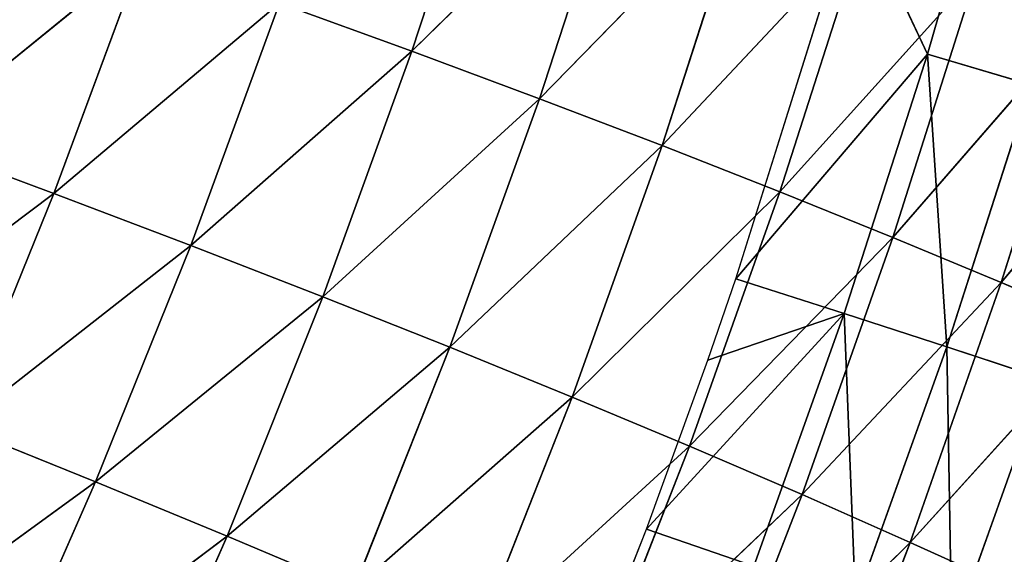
# Model space of a CAD drawing. Extents: x 0 to 500, y 0 to 390.
# Tile 756 of 1056: x 456 to 475, y 118 to 128. Entities that reach past the tile are written whole.
import ezdxf

# ---------------------------------------------------------------- set-up
doc = ezdxf.new("R2010")
doc.units = 0
doc.header["$LTSCALE"] = 25.4
doc.layers.get('0').update_dxf_attribs({"linetype": 'CONTINUOUS'})

# ---------------------------------------------------------------- blocks, each defined once
blk = doc.blocks.new('ATLANTA505_-_S_STL')
at = {"color": 0}
for p, q in [((474.929, 99.936, 272.741), (472.995, 96.168, 271.861)), ((474.929, 99.936, 272.741), (472.995, 96.168, 271.861)), ((476.629, 99.916, 267.843), (472.995, 96.168, 271.861)), ((476.629, 99.916, 267.843), (472.995, 96.168, 271.861)), ((476.629, 99.916, 267.843), (474.691, 96.147, 267.013)), ((476.629, 99.916, 267.843), (474.691, 96.147, 267.013)), ((478.201, 99.899, 262.816), (474.691, 96.147, 267.013)), ((478.201, 99.899, 262.816), (474.691, 96.147, 267.013)), ((472.995, 96.168, 271.861), (469.164, 92.519, 275.639)), ((472.995, 96.168, 271.861), (469.164, 92.519, 275.639)), ((472.995, 96.168, 271.861), (470.98, 92.494, 270.969)), ((472.995, 96.168, 271.861), (470.98, 92.494, 270.969)), ((472.995, 96.168, 271.861), (471.172, 96.192, 276.58)), ((472.995, 96.168, 271.861), (471.172, 96.192, 276.58)), ((474.691, 96.147, 267.013), (472.995, 96.168, 271.861)), ((474.691, 96.147, 267.013), (472.995, 96.168, 271.861)), ((474.691, 96.147, 267.013), (470.98, 92.494, 270.969)), ((474.691, 96.147, 267.013), (470.98, 92.494, 270.969)), ((474.691, 96.147, 267.013), (472.67, 92.473, 266.174)), ((474.691, 96.147, 267.013), (472.67, 92.473, 266.174)), ((476.258, 96.129, 262.039), (472.67, 92.473, 266.174)), ((476.258, 96.129, 262.039), (472.67, 92.473, 266.174)), ((476.258, 96.129, 262.039), (474.691, 96.147, 267.013)), ((476.258, 96.129, 262.039), (474.691, 96.147, 267.013)), ((470.98, 92.494, 270.969), (467.071, 88.942, 274.686)), ((470.98, 92.494, 270.969), (467.071, 88.942, 274.686)), ((470.98, 92.494, 270.969), (468.88, 88.918, 270.066)), ((470.98, 92.494, 270.969), (468.88, 88.918, 270.066)), ((469.164, 92.519, 275.639), (470.98, 92.494, 270.969)), ((469.164, 92.519, 275.639), (470.98, 92.494, 270.969)), ((470.98, 92.494, 270.969), (472.67, 92.473, 266.174)), ((470.98, 92.494, 270.969), (472.67, 92.473, 266.174)), ((472.67, 92.473, 266.174), (468.88, 88.918, 270.066)), ((472.67, 92.473, 266.174), (468.88, 88.918, 270.066)), ((472.67, 92.473, 266.174), (470.563, 88.898, 265.323)), ((472.67, 92.473, 266.174), (470.563, 88.898, 265.323)), ((474.232, 92.456, 261.253), (470.563, 88.898, 265.323)), ((474.232, 92.456, 261.253), (470.563, 88.898, 265.323)), ((472.67, 92.473, 266.174), (474.232, 92.456, 261.253)), ((472.67, 92.473, 266.174), (474.232, 92.456, 261.253)), ((468.88, 88.918, 270.066), (464.891, 85.467, 273.719)), ((468.88, 88.918, 270.066), (464.891, 85.467, 273.719)), ((468.88, 88.918, 270.066), (466.691, 85.444, 269.151)), ((468.88, 88.918, 270.066), (466.691, 85.444, 269.151)), ((470.563, 88.898, 265.323), (466.691, 85.444, 269.151)), ((470.563, 88.898, 265.323), (466.691, 85.444, 269.151)), ((468.88, 88.918, 270.066), (467.071, 88.942, 274.686)), ((468.88, 88.918, 270.066), (467.071, 88.942, 274.686)), ((470.563, 88.898, 265.323), (468.368, 85.426, 264.462)), ((470.563, 88.898, 265.323), (468.368, 85.426, 264.462)), ((472.121, 88.883, 260.457), (468.368, 85.426, 264.462)), ((472.121, 88.883, 260.457), (468.368, 85.426, 264.462)), ((470.563, 88.898, 265.323), (468.88, 88.918, 270.066)), ((470.563, 88.898, 265.323), (468.88, 88.918, 270.066)), ((472.121, 88.883, 260.457), (470.563, 88.898, 265.323)), ((472.121, 88.883, 260.457), (470.563, 88.898, 265.323)), ((466.691, 85.444, 269.151), (462.621, 82.098, 272.738)), ((466.691, 85.444, 269.151), (462.621, 82.098, 272.738)), ((466.691, 85.444, 269.151), (464.413, 82.076, 268.222)), ((466.691, 85.444, 269.151), (464.413, 82.076, 268.222)), ((468.368, 85.426, 264.462), (464.413, 82.076, 268.222)), ((468.368, 85.426, 264.462), (464.413, 82.076, 268.222)), ((464.891, 85.467, 273.719), (466.691, 85.444, 269.151)), ((464.891, 85.467, 273.719), (466.691, 85.444, 269.151)), ((468.368, 85.426, 264.462), (466.083, 82.061, 263.588)), ((468.368, 85.426, 264.462), (466.083, 82.061, 263.588)), ((469.921, 85.413, 259.651), (466.083, 82.061, 263.588)), ((469.921, 85.413, 259.651), (466.083, 82.061, 263.588)), ((466.691, 85.444, 269.151), (468.368, 85.426, 264.462)), ((466.691, 85.444, 269.151), (468.368, 85.426, 264.462)), ((468.368, 85.426, 264.462), (469.921, 85.413, 259.651)), ((468.368, 85.426, 264.462), (469.921, 85.413, 259.651)), ((462.621, 82.098, 272.738), (460.261, 78.838, 271.742)), ((462.621, 82.098, 272.738), (460.261, 78.838, 271.742)), ((464.413, 82.076, 268.222), (460.261, 78.838, 271.742)), ((464.413, 82.076, 268.222), (460.261, 78.838, 271.742)), ((464.413, 82.076, 268.222), (462.044, 78.819, 267.281)), ((464.413, 82.076, 268.222), (462.044, 78.819, 267.281)), ((466.083, 82.061, 263.588), (462.044, 78.819, 267.281)), ((466.083, 82.061, 263.588), (462.044, 78.819, 267.281)), ((464.413, 82.076, 268.222), (462.621, 82.098, 272.738)), ((464.413, 82.076, 268.222), (462.621, 82.098, 272.738)), ((466.083, 82.061, 263.588), (463.707, 78.807, 262.702)), ((466.083, 82.061, 263.588), (463.707, 78.807, 262.702)), ((467.63, 82.051, 258.835), (463.707, 78.807, 262.702)), ((467.63, 82.051, 258.835), (463.707, 78.807, 262.702)), ((466.083, 82.061, 263.588), (464.413, 82.076, 268.222)), ((466.083, 82.061, 263.588), (464.413, 82.076, 268.222)), ((467.63, 82.051, 258.835), (466.083, 82.061, 263.588)), ((467.63, 82.051, 258.835), (466.083, 82.061, 263.588)), ((460.261, 78.838, 271.742), (455.919, 75.715, 275.023)), ((460.261, 78.838, 271.742), (455.919, 75.715, 275.023)), ((460.261, 78.838, 271.742), (457.811, 75.692, 270.732)), ((460.261, 78.838, 271.742), (457.811, 75.692, 270.732)), ((462.044, 78.819, 267.281), (457.811, 75.692, 270.732)), ((462.044, 78.819, 267.281), (457.811, 75.692, 270.732)), ((458.358, 78.863, 276.087), (460.261, 78.838, 271.742)), ((458.358, 78.863, 276.087), (460.261, 78.838, 271.742)), ((462.044, 78.819, 267.281), (459.585, 75.676, 266.325)), ((462.044, 78.819, 267.281), (459.585, 75.676, 266.325)), ((463.707, 78.807, 262.702), (459.585, 75.676, 266.325)), ((463.707, 78.807, 262.702), (459.585, 75.676, 266.325)), ((460.261, 78.838, 271.742), (462.044, 78.819, 267.281)), ((460.261, 78.838, 271.742), (462.044, 78.819, 267.281)), ((463.707, 78.807, 262.702), (461.24, 75.668, 261.803)), ((463.707, 78.807, 262.702), (461.24, 75.668, 261.803)), ((462.044, 78.819, 267.281), (463.707, 78.807, 262.702)), ((462.044, 78.819, 267.281), (463.707, 78.807, 262.702)), ((463.707, 78.807, 262.702), (465.248, 78.801, 258.007)), ((463.707, 78.807, 262.702), (465.248, 78.801, 258.007)), ((457.811, 75.692, 270.732), (453.392, 72.685, 273.943)), ((457.811, 75.692, 270.732), (453.392, 72.685, 273.943)), ((457.811, 75.692, 270.732), (455.272, 72.665, 269.705)), ((457.811, 75.692, 270.732), (455.272, 72.665, 269.705)), ((459.585, 75.676, 266.325), (455.272, 72.665, 269.705)), ((459.585, 75.676, 266.325), (455.272, 72.665, 269.705)), ((457.811, 75.692, 270.732), (455.919, 75.715, 275.023)), ((457.811, 75.692, 270.732), (455.919, 75.715, 275.023)), ((459.585, 75.676, 266.325), (457.036, 72.653, 265.354)), ((459.585, 75.676, 266.325), (457.036, 72.653, 265.354)), ((461.24, 75.668, 261.803), (457.036, 72.653, 265.354)), ((461.24, 75.668, 261.803), (457.036, 72.653, 265.354)), ((459.585, 75.676, 266.325), (457.811, 75.692, 270.732)), ((459.585, 75.676, 266.325), (457.811, 75.692, 270.732)), ((461.24, 75.668, 261.803), (459.585, 75.676, 266.325)), ((461.24, 75.668, 261.803), (459.585, 75.676, 266.325)), ((457.036, 72.653, 265.354), (452.644, 69.76, 268.662)), ((457.036, 72.653, 265.354), (452.644, 69.76, 268.662)), ((457.036, 72.653, 265.354), (454.397, 69.752, 264.369)), ((457.036, 72.653, 265.354), (454.397, 69.752, 264.369)), ((458.683, 72.648, 260.891), (454.397, 69.752, 264.369)), ((458.683, 72.648, 260.891), (454.397, 69.752, 264.369)), ((455.272, 72.665, 269.705), (457.036, 72.653, 265.354)), ((455.272, 72.665, 269.705), (457.036, 72.653, 265.354)), ((457.036, 72.653, 265.354), (458.683, 72.648, 260.891)), ((457.036, 72.653, 265.354), (458.683, 72.648, 260.891)), ((475.478, 21.61, 268.809), (473.673, 14.37, 268.213)), ((475.478, 21.61, 268.809), (473.673, 14.37, 268.213)), ((473.767, 21.606, 273.61), (475.478, 21.61, 268.809)), ((473.767, 21.606, 273.61), (475.478, 21.61, 268.809)), ((473.673, 14.37, 268.213), (471.761, 7.17, 267.592)), ((473.673, 14.37, 268.213), (471.761, 7.17, 267.592)), ((473.673, 14.37, 268.213), (471.976, 14.368, 272.97)), ((473.673, 14.37, 268.213), (471.976, 14.368, 272.97)), ((475.242, 14.373, 263.329), (473.315, 7.171, 262.755)), ((475.242, 14.373, 263.329), (473.315, 7.171, 262.755)), ((475.242, 14.373, 263.329), (473.673, 14.37, 268.213)), ((475.242, 14.373, 263.329), (473.673, 14.37, 268.213)), ((468.08, 0.01, 271.613), (471.761, 7.17, 267.592)), ((468.08, 0.01, 271.613), (471.761, 7.17, 267.592)), ((468.08, 0.01, 271.613), (470.08, 7.168, 272.304)), ((468.08, 0.01, 271.613), (470.08, 7.168, 272.304)), ((469.222, 0.01, 268.462), (471.761, 7.17, 267.592)), ((469.222, 0.01, 268.462), (471.761, 7.17, 267.592)), ((469.743, 0.01, 266.948), (473.315, 7.171, 262.755)), ((469.743, 0.01, 266.948), (473.315, 7.171, 262.755)), ((471.761, 7.17, 267.592), (469.743, 0.01, 266.948)), ((471.761, 7.17, 267.592), (469.743, 0.01, 266.948)), ((470.08, 7.168, 272.304), (471.761, 7.17, 267.592)), ((470.08, 7.168, 272.304), (471.761, 7.17, 267.592)), ((473.315, 7.171, 262.755), (471.761, 7.17, 267.592)), ((473.315, 7.171, 262.755), (471.761, 7.17, 267.592)), ((471.958, 0.01, 259.875), (473.315, 7.171, 262.755)), ((471.958, 0.01, 259.875), (473.315, 7.171, 262.755)), ((474.743, 7.173, 257.792), (473.315, 7.171, 262.755)), ((474.743, 7.173, 257.792), (473.315, 7.171, 262.755)), ((466.134, 0.01, 276.531), (468.08, 0.01, 271.613)), ((468.08, 0.01, 271.613), (469.222, 0.01, 268.462)), ((469.222, 0.01, 268.462), (469.743, 0.01, 266.948)), ((469.743, 0.01, 266.948), (471.958, 0.01, 259.875))]:
    blk.add_line(p, q, dxfattribs=at)
mesh = blk.add_polyface(dxfattribs=at)
corners = [(474.929, 99.936, 272.741), (472.995, 96.168, 271.861), (471.172, 96.192, 276.58)]
mesh.append_faces([[corners[k] for k in face] for face in [(0, 1, 2)]], dxfattribs={"color": 0})
mesh = blk.add_polyface(dxfattribs=at)
corners = [(474.929, 99.936, 272.741), (476.629, 99.916, 267.843), (472.995, 96.168, 271.861)]
mesh.append_faces([[corners[k] for k in face] for face in [(0, 1, 2)]], dxfattribs={"color": 0})
mesh = blk.add_polyface(dxfattribs=at)
corners = [(476.629, 99.916, 267.843), (474.691, 96.147, 267.013), (472.995, 96.168, 271.861)]
mesh.append_faces([[corners[k] for k in face] for face in [(0, 1, 2)]], dxfattribs={"color": 0})
mesh = blk.add_polyface(dxfattribs=at)
corners = [(476.629, 99.916, 267.843), (478.201, 99.899, 262.816), (474.691, 96.147, 267.013)]
mesh.append_faces([[corners[k] for k in face] for face in [(0, 1, 2)]], dxfattribs={"color": 0})
mesh = blk.add_polyface(dxfattribs=at)
corners = [(478.201, 99.899, 262.816), (476.258, 96.129, 262.039), (474.691, 96.147, 267.013)]
mesh.append_faces([[corners[k] for k in face] for face in [(0, 1, 2)]], dxfattribs={"color": 0})
mesh = blk.add_polyface(dxfattribs=at)
corners = [(471.172, 96.192, 276.58), (472.995, 96.168, 271.861), (469.164, 92.519, 275.639)]
mesh.append_faces([[corners[k] for k in face] for face in [(0, 1, 2)]], dxfattribs={"color": 0})
mesh = blk.add_polyface(dxfattribs=at)
corners = [(472.995, 96.168, 271.861), (470.98, 92.494, 270.969), (469.164, 92.519, 275.639)]
mesh.append_faces([[corners[k] for k in face] for face in [(0, 1, 2)]], dxfattribs={"color": 0})
mesh = blk.add_polyface(dxfattribs=at)
corners = [(472.995, 96.168, 271.861), (474.691, 96.147, 267.013), (470.98, 92.494, 270.969)]
mesh.append_faces([[corners[k] for k in face] for face in [(0, 1, 2)]], dxfattribs={"color": 0})
mesh = blk.add_polyface(dxfattribs=at)
corners = [(474.691, 96.147, 267.013), (472.67, 92.473, 266.174), (470.98, 92.494, 270.969)]
mesh.append_faces([[corners[k] for k in face] for face in [(0, 1, 2)]], dxfattribs={"color": 0})
mesh = blk.add_polyface(dxfattribs=at)
corners = [(474.691, 96.147, 267.013), (476.258, 96.129, 262.039), (472.67, 92.473, 266.174)]
mesh.append_faces([[corners[k] for k in face] for face in [(0, 1, 2)]], dxfattribs={"color": 0})
mesh = blk.add_polyface(dxfattribs=at)
corners = [(476.258, 96.129, 262.039), (474.232, 92.456, 261.253), (472.67, 92.473, 266.174)]
mesh.append_faces([[corners[k] for k in face] for face in [(0, 1, 2)]], dxfattribs={"color": 0})
mesh = blk.add_polyface(dxfattribs=at)
corners = [(469.164, 92.519, 275.639), (470.98, 92.494, 270.969), (467.071, 88.942, 274.686)]
mesh.append_faces([[corners[k] for k in face] for face in [(0, 1, 2)]], dxfattribs={"color": 0})
mesh = blk.add_polyface(dxfattribs=at)
corners = [(470.98, 92.494, 270.969), (468.88, 88.918, 270.066), (467.071, 88.942, 274.686)]
mesh.append_faces([[corners[k] for k in face] for face in [(0, 1, 2)]], dxfattribs={"color": 0})
mesh = blk.add_polyface(dxfattribs=at)
corners = [(470.98, 92.494, 270.969), (472.67, 92.473, 266.174), (468.88, 88.918, 270.066)]
mesh.append_faces([[corners[k] for k in face] for face in [(0, 1, 2)]], dxfattribs={"color": 0})
mesh = blk.add_polyface(dxfattribs=at)
corners = [(472.67, 92.473, 266.174), (470.563, 88.898, 265.323), (468.88, 88.918, 270.066)]
mesh.append_faces([[corners[k] for k in face] for face in [(0, 1, 2)]], dxfattribs={"color": 0})
mesh = blk.add_polyface(dxfattribs=at)
corners = [(472.67, 92.473, 266.174), (474.232, 92.456, 261.253), (470.563, 88.898, 265.323)]
mesh.append_faces([[corners[k] for k in face] for face in [(0, 1, 2)]], dxfattribs={"color": 0})
mesh = blk.add_polyface(dxfattribs=at)
corners = [(474.232, 92.456, 261.253), (472.121, 88.883, 260.457), (470.563, 88.898, 265.323)]
mesh.append_faces([[corners[k] for k in face] for face in [(0, 1, 2)]], dxfattribs={"color": 0})
mesh = blk.add_polyface(dxfattribs=at)
corners = [(467.071, 88.942, 274.686), (468.88, 88.918, 270.066), (464.891, 85.467, 273.719)]
mesh.append_faces([[corners[k] for k in face] for face in [(0, 1, 2)]], dxfattribs={"color": 0})
mesh = blk.add_polyface(dxfattribs=at)
corners = [(468.88, 88.918, 270.066), (466.691, 85.444, 269.151), (464.891, 85.467, 273.719)]
mesh.append_faces([[corners[k] for k in face] for face in [(0, 1, 2)]], dxfattribs={"color": 0})
mesh = blk.add_polyface(dxfattribs=at)
corners = [(468.88, 88.918, 270.066), (470.563, 88.898, 265.323), (466.691, 85.444, 269.151)]
mesh.append_faces([[corners[k] for k in face] for face in [(0, 1, 2)]], dxfattribs={"color": 0})
mesh = blk.add_polyface(dxfattribs=at)
corners = [(470.563, 88.898, 265.323), (468.368, 85.426, 264.462), (466.691, 85.444, 269.151)]
mesh.append_faces([[corners[k] for k in face] for face in [(0, 1, 2)]], dxfattribs={"color": 0})
mesh = blk.add_polyface(dxfattribs=at)
corners = [(470.563, 88.898, 265.323), (472.121, 88.883, 260.457), (468.368, 85.426, 264.462)]
mesh.append_faces([[corners[k] for k in face] for face in [(0, 1, 2)]], dxfattribs={"color": 0})
mesh = blk.add_polyface(dxfattribs=at)
corners = [(472.121, 88.883, 260.457), (469.921, 85.413, 259.651), (468.368, 85.426, 264.462)]
mesh.append_faces([[corners[k] for k in face] for face in [(0, 1, 2)]], dxfattribs={"color": 0})
mesh = blk.add_polyface(dxfattribs=at)
corners = [(464.891, 85.467, 273.719), (466.691, 85.444, 269.151), (462.621, 82.098, 272.738)]
mesh.append_faces([[corners[k] for k in face] for face in [(0, 1, 2)]], dxfattribs={"color": 0})
mesh = blk.add_polyface(dxfattribs=at)
corners = [(466.691, 85.444, 269.151), (464.413, 82.076, 268.222), (462.621, 82.098, 272.738)]
mesh.append_faces([[corners[k] for k in face] for face in [(0, 1, 2)]], dxfattribs={"color": 0})
mesh = blk.add_polyface(dxfattribs=at)
corners = [(466.691, 85.444, 269.151), (468.368, 85.426, 264.462), (464.413, 82.076, 268.222)]
mesh.append_faces([[corners[k] for k in face] for face in [(0, 1, 2)]], dxfattribs={"color": 0})
mesh = blk.add_polyface(dxfattribs=at)
corners = [(468.368, 85.426, 264.462), (466.083, 82.061, 263.588), (464.413, 82.076, 268.222)]
mesh.append_faces([[corners[k] for k in face] for face in [(0, 1, 2)]], dxfattribs={"color": 0})
mesh = blk.add_polyface(dxfattribs=at)
corners = [(468.368, 85.426, 264.462), (469.921, 85.413, 259.651), (466.083, 82.061, 263.588)]
mesh.append_faces([[corners[k] for k in face] for face in [(0, 1, 2)]], dxfattribs={"color": 0})
mesh = blk.add_polyface(dxfattribs=at)
corners = [(469.921, 85.413, 259.651), (467.63, 82.051, 258.835), (466.083, 82.061, 263.588)]
mesh.append_faces([[corners[k] for k in face] for face in [(0, 1, 2)]], dxfattribs={"color": 0})
mesh = blk.add_polyface(dxfattribs=at)
corners = [(462.621, 82.098, 272.738), (460.261, 78.838, 271.742), (458.358, 78.863, 276.087)]
mesh.append_faces([[corners[k] for k in face] for face in [(0, 1, 2)]], dxfattribs={"color": 0})
mesh = blk.add_polyface(dxfattribs=at)
corners = [(462.621, 82.098, 272.738), (464.413, 82.076, 268.222), (460.261, 78.838, 271.742)]
mesh.append_faces([[corners[k] for k in face] for face in [(0, 1, 2)]], dxfattribs={"color": 0})
mesh = blk.add_polyface(dxfattribs=at)
corners = [(464.413, 82.076, 268.222), (462.044, 78.819, 267.281), (460.261, 78.838, 271.742)]
mesh.append_faces([[corners[k] for k in face] for face in [(0, 1, 2)]], dxfattribs={"color": 0})
mesh = blk.add_polyface(dxfattribs=at)
corners = [(464.413, 82.076, 268.222), (466.083, 82.061, 263.588), (462.044, 78.819, 267.281)]
mesh.append_faces([[corners[k] for k in face] for face in [(0, 1, 2)]], dxfattribs={"color": 0})
mesh = blk.add_polyface(dxfattribs=at)
corners = [(466.083, 82.061, 263.588), (463.707, 78.807, 262.702), (462.044, 78.819, 267.281)]
mesh.append_faces([[corners[k] for k in face] for face in [(0, 1, 2)]], dxfattribs={"color": 0})
mesh = blk.add_polyface(dxfattribs=at)
corners = [(466.083, 82.061, 263.588), (467.63, 82.051, 258.835), (463.707, 78.807, 262.702)]
mesh.append_faces([[corners[k] for k in face] for face in [(0, 1, 2)]], dxfattribs={"color": 0})
mesh = blk.add_polyface(dxfattribs=at)
corners = [(467.63, 82.051, 258.835), (465.248, 78.801, 258.007), (463.707, 78.807, 262.702)]
mesh.append_faces([[corners[k] for k in face] for face in [(0, 1, 2)]], dxfattribs={"color": 0})
mesh = blk.add_polyface(dxfattribs=at)
corners = [(458.358, 78.863, 276.087), (460.261, 78.838, 271.742), (455.919, 75.715, 275.023)]
mesh.append_faces([[corners[k] for k in face] for face in [(0, 1, 2)]], dxfattribs={"color": 0})
mesh = blk.add_polyface(dxfattribs=at)
corners = [(460.261, 78.838, 271.742), (457.811, 75.692, 270.732), (455.919, 75.715, 275.023)]
mesh.append_faces([[corners[k] for k in face] for face in [(0, 1, 2)]], dxfattribs={"color": 0})
mesh = blk.add_polyface(dxfattribs=at)
corners = [(460.261, 78.838, 271.742), (462.044, 78.819, 267.281), (457.811, 75.692, 270.732)]
mesh.append_faces([[corners[k] for k in face] for face in [(0, 1, 2)]], dxfattribs={"color": 0})
mesh = blk.add_polyface(dxfattribs=at)
corners = [(462.044, 78.819, 267.281), (459.585, 75.676, 266.325), (457.811, 75.692, 270.732)]
mesh.append_faces([[corners[k] for k in face] for face in [(0, 1, 2)]], dxfattribs={"color": 0})
mesh = blk.add_polyface(dxfattribs=at)
corners = [(462.044, 78.819, 267.281), (463.707, 78.807, 262.702), (459.585, 75.676, 266.325)]
mesh.append_faces([[corners[k] for k in face] for face in [(0, 1, 2)]], dxfattribs={"color": 0})
mesh = blk.add_polyface(dxfattribs=at)
corners = [(463.707, 78.807, 262.702), (461.24, 75.668, 261.803), (459.585, 75.676, 266.325)]
mesh.append_faces([[corners[k] for k in face] for face in [(0, 1, 2)]], dxfattribs={"color": 0})
mesh = blk.add_polyface(dxfattribs=at)
corners = [(463.707, 78.807, 262.702), (465.248, 78.801, 258.007), (461.24, 75.668, 261.803)]
mesh.append_faces([[corners[k] for k in face] for face in [(0, 1, 2)]], dxfattribs={"color": 0})
mesh = blk.add_polyface(dxfattribs=at)
corners = [(455.919, 75.715, 275.023), (457.811, 75.692, 270.732), (453.392, 72.685, 273.943)]
mesh.append_faces([[corners[k] for k in face] for face in [(0, 1, 2)]], dxfattribs={"color": 0})
mesh = blk.add_polyface(dxfattribs=at)
corners = [(457.811, 75.692, 270.732), (455.272, 72.665, 269.705), (453.392, 72.685, 273.943)]
mesh.append_faces([[corners[k] for k in face] for face in [(0, 1, 2)]], dxfattribs={"color": 0})
mesh = blk.add_polyface(dxfattribs=at)
corners = [(457.811, 75.692, 270.732), (459.585, 75.676, 266.325), (455.272, 72.665, 269.705)]
mesh.append_faces([[corners[k] for k in face] for face in [(0, 1, 2)]], dxfattribs={"color": 0})
mesh = blk.add_polyface(dxfattribs=at)
corners = [(459.585, 75.676, 266.325), (457.036, 72.653, 265.354), (455.272, 72.665, 269.705)]
mesh.append_faces([[corners[k] for k in face] for face in [(0, 1, 2)]], dxfattribs={"color": 0})
mesh = blk.add_polyface(dxfattribs=at)
corners = [(459.585, 75.676, 266.325), (461.24, 75.668, 261.803), (457.036, 72.653, 265.354)]
mesh.append_faces([[corners[k] for k in face] for face in [(0, 1, 2)]], dxfattribs={"color": 0})
mesh = blk.add_polyface(dxfattribs=at)
corners = [(461.24, 75.668, 261.803), (458.683, 72.648, 260.891), (457.036, 72.653, 265.354)]
mesh.append_faces([[corners[k] for k in face] for face in [(0, 1, 2)]], dxfattribs={"color": 0})
mesh = blk.add_polyface(dxfattribs=at)
corners = [(455.272, 72.665, 269.705), (457.036, 72.653, 265.354), (452.644, 69.76, 268.662)]
mesh.append_faces([[corners[k] for k in face] for face in [(0, 1, 2)]], dxfattribs={"color": 0})
mesh = blk.add_polyface(dxfattribs=at)
corners = [(452.644, 69.76, 268.662), (457.036, 72.653, 265.354), (454.397, 69.752, 264.369)]
mesh.append_faces([[corners[k] for k in face] for face in [(0, 1, 2)]], dxfattribs={"color": 0})
mesh = blk.add_polyface(dxfattribs=at)
corners = [(457.036, 72.653, 265.354), (458.683, 72.648, 260.891), (454.397, 69.752, 264.369)]
mesh.append_faces([[corners[k] for k in face] for face in [(0, 1, 2)]], dxfattribs={"color": 0})
mesh = blk.add_polyface(dxfattribs=at)
corners = [(454.397, 69.752, 264.369), (458.683, 72.648, 260.891), (456.036, 69.752, 259.965)]
mesh.append_faces([[corners[k] for k in face] for face in [(0, 1, 2)]], dxfattribs={"color": 0})
mesh = blk.add_polyface(dxfattribs=at)
corners = [(475.478, 21.61, 268.809), (475.452, 28.881, 274.224), (473.767, 21.606, 273.61), (477.176, 28.885, 269.382)]
mesh.append_faces([[corners[k] for k in face] for face in [(0, 1, 2), (1, 0, 3)]], dxfattribs={"vtx0": -1, "color": 0})
mesh = blk.add_polyface(dxfattribs=at)
corners = [(473.673, 14.37, 268.213), (473.767, 21.606, 273.61), (471.976, 14.368, 272.97), (475.478, 21.61, 268.809)]
mesh.append_faces([[corners[k] for k in face] for face in [(0, 1, 2), (1, 0, 3)]], dxfattribs={"vtx0": -1, "color": 0})
mesh = blk.add_polyface(dxfattribs=at)
corners = [(475.242, 14.373, 263.329), (475.478, 21.61, 268.809), (473.673, 14.37, 268.213), (477.06, 21.614, 263.883)]
mesh.append_faces([[corners[k] for k in face] for face in [(0, 1, 2), (1, 0, 3)]], dxfattribs={"vtx0": -1, "color": 0})
mesh = blk.add_polyface(dxfattribs=at)
corners = [(471.761, 7.17, 267.592), (471.976, 14.368, 272.97), (470.08, 7.168, 272.304), (473.673, 14.37, 268.213)]
mesh.append_faces([[corners[k] for k in face] for face in [(0, 1, 2), (1, 0, 3)]], dxfattribs={"vtx0": -1, "color": 0})
mesh = blk.add_polyface(dxfattribs=at)
corners = [(473.315, 7.171, 262.755), (473.673, 14.37, 268.213), (471.761, 7.17, 267.592), (475.242, 14.373, 263.329)]
mesh.append_faces([[corners[k] for k in face] for face in [(0, 1, 2), (1, 0, 3)]], dxfattribs={"vtx0": -1, "color": 0})
mesh = blk.add_polyface(dxfattribs=at)
corners = [(474.743, 7.173, 257.792), (475.242, 14.373, 263.329), (473.315, 7.171, 262.755), (476.683, 14.377, 258.32)]
mesh.append_faces([[corners[k] for k in face] for face in [(0, 1, 2), (1, 0, 3)]], dxfattribs={"vtx0": -1, "color": 0})
mesh = blk.add_polyface(dxfattribs=at)
corners = [(470.08, 7.168, 272.304), (466.134, 0.01, 276.531), (468.08, 0.01, 271.613)]
mesh.append_faces([[corners[k] for k in face] for face in [(0, 1, 2)]], dxfattribs={"color": 0})
mesh = blk.add_polyface(dxfattribs=at)
corners = [(471.761, 7.17, 267.592), (470.08, 7.168, 272.304), (468.08, 0.01, 271.613)]
mesh.append_faces([[corners[k] for k in face] for face in [(0, 1, 2)]], dxfattribs={"color": 0})
mesh = blk.add_polyface(dxfattribs=at)
corners = [(471.761, 7.17, 267.592), (468.08, 0.01, 271.613), (469.222, 0.01, 268.462)]
mesh.append_faces([[corners[k] for k in face] for face in [(0, 1, 2)]], dxfattribs={"color": 0})
mesh = blk.add_polyface(dxfattribs=at)
corners = [(471.761, 7.17, 267.592), (469.222, 0.01, 268.462), (469.743, 0.01, 266.948)]
mesh.append_faces([[corners[k] for k in face] for face in [(0, 1, 2)]], dxfattribs={"color": 0})
mesh = blk.add_polyface(dxfattribs=at)
corners = [(473.315, 7.171, 262.755), (471.761, 7.17, 267.592), (469.743, 0.01, 266.948)]
mesh.append_faces([[corners[k] for k in face] for face in [(0, 1, 2)]], dxfattribs={"color": 0})
mesh = blk.add_polyface(dxfattribs=at)
corners = [(473.315, 7.171, 262.755), (469.743, 0.01, 266.948), (471.958, 0.01, 259.875)]
mesh.append_faces([[corners[k] for k in face] for face in [(0, 1, 2)]], dxfattribs={"color": 0})
mesh = blk.add_polyface(dxfattribs=at)
corners = [(474.743, 7.173, 257.792), (473.315, 7.171, 262.755), (471.958, 0.01, 259.875)]
mesh.append_faces([[corners[k] for k in face] for face in [(0, 1, 2)]], dxfattribs={"color": 0})

msp = doc.modelspace()

# ---------------------------------------------------------------- block references
at = {"color": 254, "extrusion": (0, -1, 1.11022e-16)}
msp.add_blockref('ATLANTA505_-_S_STL', (-0.149, -0.01, -389.852), dxfattribs=at)

doc.saveas('drawing.dxf')
